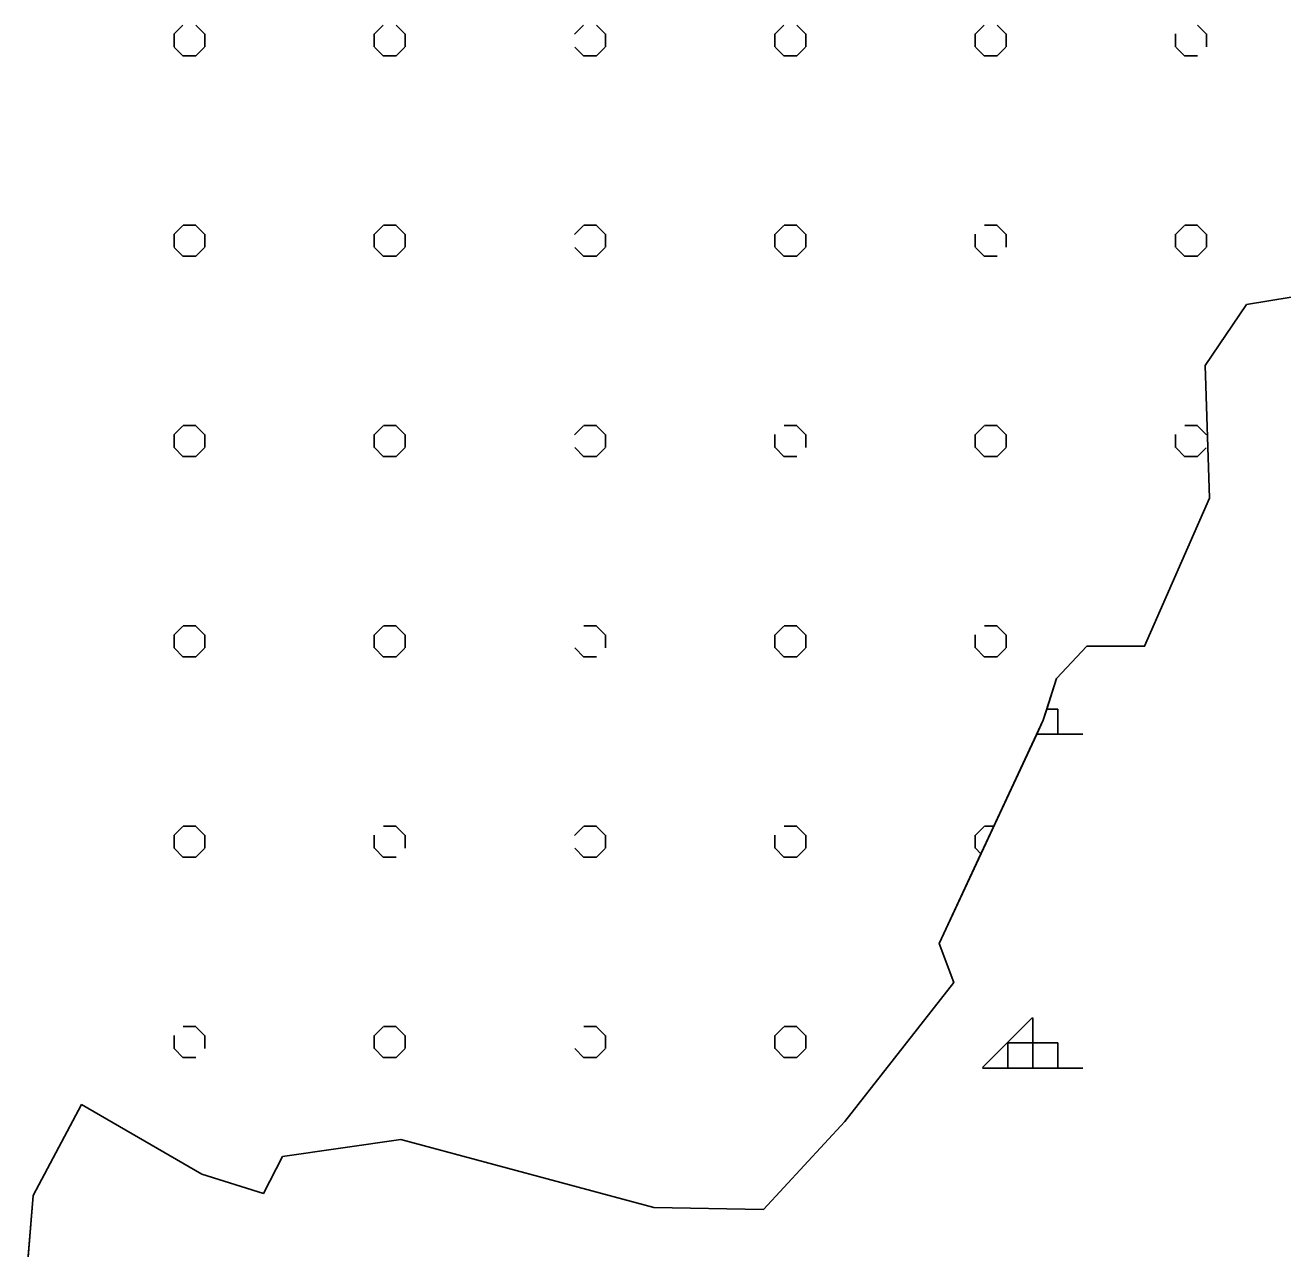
# Model space of a CAD drawing. Extents: x 427903 to 430077, y 4477233 to 4480385.
# Drawn here: x 429458.2 to 429646.6, y 4479654.7 to 4479838 of the extents above; entities that cross this region are included whole.
import ezdxf

# ---------------------------------------------------------------- set-up
doc = ezdxf.new("R2010")
doc.units = 0
for name, color, linetype in [('ADA', 7, 'Continuous'), ('PL_AYA_ORMAN', 7, 'Continuous'), ('PL_KA_TARIM_OZEL', 7, 'Continuous'), ('TR_ORMAN', 7, 'Continuous'), ('TR_OZELMAHSUL', 7, 'Continuous')]:
    doc.layers.add(name, color=color, linetype=linetype)

msp = doc.modelspace()

# ---------------------------------------------------------------- linework, layer by layer
at = {"layer": 'ADA'}
for p, q in [((429641.18, 4479796.15), (429657.86, 4479798.88)), ((429634.97, 4479787.04), (429641.18, 4479796.15)), ((429635.62, 4479767.15), (429634.97, 4479787.04)), ((429625.89, 4479744.98), (429635.62, 4479767.15)), ((429612.71, 4479740.13), (429617.25, 4479744.99)), ((429617.25, 4479744.99), (429625.89, 4479744.98)), ((429610.72, 4479733.92), (429612.71, 4479740.13)), ((429595.11, 4479700.46), (429610.72, 4479733.92)), ((429597.35, 4479694.61), (429595.11, 4479700.46)), ((429581.01, 4479673.8), (429597.35, 4479694.61)), ((429459.43, 4479662.74), (429466.7, 4479676.34)), ((429466.7, 4479676.34), (429484.73, 4479665.91)), ((429568.8, 4479660.62), (429581.01, 4479673.8)), ((429496.8, 4479668.54), (429514.5, 4479671.12)), ((429514.5, 4479671.12), (429552.38, 4479660.92)), ((429493.93, 4479663.04), (429496.8, 4479668.54)), ((429484.73, 4479665.91), (429493.93, 4479663.04)), ((429458.25, 4479648.19), (429459.43, 4479662.74)), ((429552.38, 4479660.92), (429568.8, 4479660.62))]:
    msp.add_line(p, q, dxfattribs=at)
at = {"layer": 'PL_AYA_ORMAN'}
msp.add_lwpolyline([(429657.86, 4479798.88), (429641.18, 4479796.15), (429634.97, 4479787.04), (429635.62, 4479767.15), (429625.89, 4479744.98), (429617.25, 4479744.99), (429612.71, 4479740.13), (429611.25, 4479735.56), (429610.72, 4479733.92), (429609.74, 4479731.81), (429603.3, 4479718.02), (429601.38, 4479713.89), (429595.11, 4479700.46), (429597.35, 4479694.61), (429581.01, 4479673.8), (429568.8, 4479660.62), (429552.38, 4479660.92), (429514.5, 4479671.12), (429496.8, 4479668.54), (429493.93, 4479663.04), (429484.73, 4479665.91), (429466.7, 4479676.34), (429459.43, 4479662.74), (429458.25, 4479648.19)], dxfattribs=at)
at = {"layer": 'PL_KA_TARIM_OZEL'}
msp.add_lwpolyline([(429458.25, 4479648.19), (429459.43, 4479662.74), (429466.7, 4479676.34), (429484.73, 4479665.91), (429493.93, 4479663.04), (429496.8, 4479668.54), (429514.5, 4479671.12), (429552.38, 4479660.92), (429568.8, 4479660.62), (429581.01, 4479673.8), (429597.35, 4479694.61), (429595.11, 4479700.46), (429609.74, 4479731.81), (429610.72, 4479733.92), (429611.25, 4479735.56), (429612.71, 4479740.13), (429617.25, 4479744.99), (429625.89, 4479744.98), (429635.62, 4479767.15), (429634.97, 4479787.04), (429641.18, 4479796.15), (429657.86, 4479798.88)], dxfattribs=at)
at = {"layer": 'TR_ORMAN'}
for p, q in [((429611.25, 4479735.56), (429612.89, 4479735.56)), ((429612.89, 4479731.81), (429612.89, 4479735.56)), ((429609.74, 4479731.81), (429616.64, 4479731.81)), ((429601.62, 4479681.9), (429609.12, 4479689.4)), ((429609.14, 4479681.81), (429609.14, 4479689.31)), ((429605.39, 4479681.81), (429605.39, 4479685.56)), ((429605.39, 4479685.56), (429612.89, 4479685.56)), ((429605.39, 4479685.56), (429612.89, 4479685.56)), ((429612.89, 4479681.81), (429612.89, 4479685.56)), ((429601.64, 4479681.81), (429616.64, 4479681.81)), ((429601.64, 4479681.81), (429616.64, 4479681.81))]:
    msp.add_line(p, q, dxfattribs=at)
at = {"layer": 'TR_OZELMAHSUL'}
for p, q in [((429480.5, 4479836.62), (429481.85, 4479837.98)), ((429485.18, 4479836.63), (429483.83, 4479837.98)), ((429510.5, 4479836.62), (429511.85, 4479837.97)), ((429515.18, 4479836.63), (429513.83, 4479837.98)), ((429540.5, 4479836.62), (429541.85, 4479837.97)), ((429545.18, 4479836.63), (429543.83, 4479837.98)), ((429570.5, 4479836.62), (429571.85, 4479837.97)), ((429575.18, 4479836.63), (429573.83, 4479837.98)), ((429600.5, 4479836.62), (429601.85, 4479837.97)), ((429605.18, 4479836.63), (429603.83, 4479837.98)), ((429635.18, 4479836.63), (429633.82, 4479837.98)), ((429480.54, 4479834.75), (429480.54, 4479836.66)), ((429485.17, 4479834.75), (429485.17, 4479836.66)), ((429510.54, 4479834.75), (429510.54, 4479836.66)), ((429515.17, 4479834.75), (429515.17, 4479836.66)), ((429545.17, 4479834.75), (429545.17, 4479836.66)), ((429570.54, 4479834.75), (429570.54, 4479836.66)), ((429570.54, 4479834.75), (429570.54, 4479836.66)), ((429575.17, 4479834.75), (429575.17, 4479836.66)), ((429600.54, 4479834.75), (429600.54, 4479836.66)), ((429605.17, 4479834.75), (429605.17, 4479836.66)), ((429630.54, 4479834.75), (429630.54, 4479836.66)), ((429635.17, 4479834.75), (429635.17, 4479836.66)), ((429635.17, 4479834.75), (429635.17, 4479836.66)), ((429481.91, 4479833.36), (429480.56, 4479834.71)), ((429483.77, 4479833.35), (429485.12, 4479834.71)), ((429511.91, 4479833.36), (429510.56, 4479834.71)), ((429513.77, 4479833.35), (429515.12, 4479834.7)), ((429541.91, 4479833.36), (429540.56, 4479834.71)), ((429543.77, 4479833.35), (429545.12, 4479834.7)), ((429571.91, 4479833.36), (429570.56, 4479834.71)), ((429573.77, 4479833.35), (429575.12, 4479834.7)), ((429601.91, 4479833.36), (429600.56, 4479834.71)), ((429603.77, 4479833.35), (429605.12, 4479834.7)), ((429631.91, 4479833.36), (429630.55, 4479834.71)), ((429481.9, 4479833.39), (429483.82, 4479833.39)), ((429511.9, 4479833.39), (429513.82, 4479833.39)), ((429541.9, 4479833.39), (429543.82, 4479833.39)), ((429571.9, 4479833.39), (429573.82, 4479833.39)), ((429601.9, 4479833.39), (429603.82, 4479833.39)), ((429631.9, 4479833.39), (429633.82, 4479833.39)), ((429480.5, 4479806.62), (429481.85, 4479807.98)), ((429481.9, 4479808.02), (429483.82, 4479808.02)), ((429485.18, 4479806.63), (429483.83, 4479807.98)), ((429510.5, 4479806.62), (429511.85, 4479807.97)), ((429511.9, 4479808.02), (429513.82, 4479808.02)), ((429515.18, 4479806.63), (429513.83, 4479807.98)), ((429540.5, 4479806.62), (429541.85, 4479807.97)), ((429541.9, 4479808.02), (429543.82, 4479808.02)), ((429545.18, 4479806.63), (429543.82, 4479807.98)), ((429570.5, 4479806.62), (429571.85, 4479807.97)), ((429571.9, 4479808.02), (429573.82, 4479808.02)), ((429575.18, 4479806.63), (429573.82, 4479807.98)), ((429601.9, 4479808.02), (429603.82, 4479808.02)), ((429605.18, 4479806.63), (429603.82, 4479807.98)), ((429630.5, 4479806.62), (429631.85, 4479807.97)), ((429631.9, 4479808.02), (429633.82, 4479808.02)), ((429635.18, 4479806.63), (429633.82, 4479807.98)), ((429480.54, 4479804.75), (429480.54, 4479806.66)), ((429485.17, 4479804.75), (429485.17, 4479806.66)), ((429510.54, 4479804.75), (429510.54, 4479806.66)), ((429515.17, 4479804.75), (429515.17, 4479806.66)), ((429545.17, 4479804.75), (429545.17, 4479806.66)), ((429570.54, 4479804.75), (429570.54, 4479806.66)), ((429570.54, 4479804.75), (429570.54, 4479806.66)), ((429575.17, 4479804.75), (429575.17, 4479806.66)), ((429600.54, 4479804.75), (429600.54, 4479806.66)), ((429605.17, 4479804.75), (429605.17, 4479806.66)), ((429630.54, 4479804.75), (429630.54, 4479806.66)), ((429635.17, 4479804.75), (429635.17, 4479806.66)), ((429635.17, 4479804.75), (429635.17, 4479806.66)), ((429481.91, 4479803.36), (429480.56, 4479804.71)), ((429483.77, 4479803.35), (429485.12, 4479804.71)), ((429511.91, 4479803.36), (429510.56, 4479804.71)), ((429513.77, 4479803.35), (429515.12, 4479804.7)), ((429541.91, 4479803.36), (429540.55, 4479804.71)), ((429543.77, 4479803.35), (429545.12, 4479804.7)), ((429571.91, 4479803.36), (429570.55, 4479804.71)), ((429573.77, 4479803.35), (429575.12, 4479804.7)), ((429601.91, 4479803.36), (429600.55, 4479804.71)), ((429631.91, 4479803.36), (429630.55, 4479804.71)), ((429633.77, 4479803.35), (429635.12, 4479804.7)), ((429633.77, 4479803.35), (429635.12, 4479804.7)), ((429481.9, 4479803.39), (429483.82, 4479803.39)), ((429511.9, 4479803.39), (429513.82, 4479803.39)), ((429541.9, 4479803.39), (429543.82, 4479803.39)), ((429571.9, 4479803.39), (429573.82, 4479803.39)), ((429601.9, 4479803.39), (429603.82, 4479803.39)), ((429631.9, 4479803.39), (429633.82, 4479803.39)), ((429480.5, 4479776.62), (429481.85, 4479777.98)), ((429481.9, 4479778.02), (429483.82, 4479778.02)), ((429485.18, 4479776.63), (429483.82, 4479777.99)), ((429510.5, 4479776.62), (429511.85, 4479777.97)), ((429511.9, 4479778.02), (429513.82, 4479778.02)), ((429515.18, 4479776.63), (429513.82, 4479777.99)), ((429540.5, 4479776.62), (429541.85, 4479777.97)), ((429541.9, 4479778.02), (429543.82, 4479778.02)), ((429545.18, 4479776.63), (429543.82, 4479777.99)), ((429571.9, 4479778.02), (429573.82, 4479778.02)), ((429575.18, 4479776.63), (429573.82, 4479777.99)), ((429600.5, 4479776.62), (429601.85, 4479777.97)), ((429601.9, 4479778.02), (429603.82, 4479778.02)), ((429605.18, 4479776.63), (429603.82, 4479777.99)), ((429631.9, 4479778.02), (429633.82, 4479778.02)), ((429635.18, 4479776.63), (429633.82, 4479777.99)), ((429480.54, 4479774.75), (429480.54, 4479776.66)), ((429485.17, 4479774.75), (429485.17, 4479776.66)), ((429510.54, 4479774.75), (429510.54, 4479776.66)), ((429515.17, 4479774.75), (429515.17, 4479776.66)), ((429545.17, 4479774.75), (429545.17, 4479776.66)), ((429570.54, 4479774.75), (429570.54, 4479776.66)), ((429570.54, 4479774.75), (429570.54, 4479776.66)), ((429575.17, 4479774.75), (429575.17, 4479776.66)), ((429600.54, 4479774.75), (429600.54, 4479776.66)), ((429605.17, 4479774.75), (429605.17, 4479776.66)), ((429630.54, 4479774.75), (429630.54, 4479776.66)), ((429481.91, 4479773.36), (429480.55, 4479774.72)), ((429481.9, 4479773.39), (429483.82, 4479773.39)), ((429483.77, 4479773.35), (429485.12, 4479774.71)), ((429511.91, 4479773.36), (429510.55, 4479774.72)), ((429511.9, 4479773.39), (429513.82, 4479773.39)), ((429513.77, 4479773.35), (429515.12, 4479774.7)), ((429541.91, 4479773.36), (429540.55, 4479774.72)), ((429541.9, 4479773.39), (429543.82, 4479773.39)), ((429543.77, 4479773.35), (429545.12, 4479774.7)), ((429571.91, 4479773.36), (429570.55, 4479774.72)), ((429571.9, 4479773.39), (429573.82, 4479773.39)), ((429601.91, 4479773.36), (429600.55, 4479774.72)), ((429601.9, 4479773.39), (429603.82, 4479773.39)), ((429603.77, 4479773.35), (429605.12, 4479774.7)), ((429603.77, 4479773.35), (429605.12, 4479774.7)), ((429631.91, 4479773.36), (429630.55, 4479774.72)), ((429631.9, 4479773.39), (429633.82, 4479773.39)), ((429633.77, 4479773.35), (429635.12, 4479774.7)), ((429633.77, 4479773.35), (429635.12, 4479774.7)), ((429480.5, 4479746.62), (429481.85, 4479747.98)), ((429481.9, 4479748.02), (429483.82, 4479748.02)), ((429485.18, 4479746.63), (429483.82, 4479747.99)), ((429510.5, 4479746.62), (429511.85, 4479747.98)), ((429511.9, 4479748.02), (429513.82, 4479748.02)), ((429515.18, 4479746.63), (429513.82, 4479747.99)), ((429541.9, 4479748.02), (429543.82, 4479748.02)), ((429545.18, 4479746.63), (429543.82, 4479747.99)), ((429570.5, 4479746.62), (429571.85, 4479747.97)), ((429571.9, 4479748.02), (429573.82, 4479748.02)), ((429575.18, 4479746.63), (429573.82, 4479747.99)), ((429601.9, 4479748.02), (429603.82, 4479748.02)), ((429605.18, 4479746.63), (429603.82, 4479747.99)), ((429480.54, 4479744.75), (429480.54, 4479746.66)), ((429485.17, 4479744.75), (429485.17, 4479746.66)), ((429510.54, 4479744.75), (429510.54, 4479746.66)), ((429515.17, 4479744.75), (429515.17, 4479746.66)), ((429545.17, 4479744.75), (429545.17, 4479746.66)), ((429570.54, 4479744.75), (429570.54, 4479746.66)), ((429570.54, 4479744.75), (429570.54, 4479746.66)), ((429575.17, 4479744.75), (429575.17, 4479746.66)), ((429600.54, 4479744.75), (429600.54, 4479746.66)), ((429605.17, 4479744.75), (429605.17, 4479746.66)), ((429481.91, 4479743.36), (429480.55, 4479744.72)), ((429481.9, 4479743.39), (429483.82, 4479743.39)), ((429483.77, 4479743.35), (429485.12, 4479744.71)), ((429511.91, 4479743.36), (429510.55, 4479744.72)), ((429511.9, 4479743.39), (429513.82, 4479743.39)), ((429513.77, 4479743.35), (429515.12, 4479744.71)), ((429541.91, 4479743.36), (429540.55, 4479744.72)), ((429541.9, 4479743.39), (429543.82, 4479743.39)), ((429571.91, 4479743.36), (429570.55, 4479744.72)), ((429571.9, 4479743.39), (429573.82, 4479743.39)), ((429573.77, 4479743.35), (429575.12, 4479744.7)), ((429573.77, 4479743.35), (429575.12, 4479744.7)), ((429601.91, 4479743.36), (429600.55, 4479744.72)), ((429601.9, 4479743.39), (429603.82, 4479743.39)), ((429603.77, 4479743.35), (429605.12, 4479744.7)), ((429603.77, 4479743.35), (429605.12, 4479744.7)), ((429480.5, 4479716.62), (429481.85, 4479717.98)), ((429481.9, 4479718.02), (429483.82, 4479718.02)), ((429485.18, 4479716.63), (429483.82, 4479717.99)), ((429511.9, 4479718.02), (429513.82, 4479718.02)), ((429515.18, 4479716.63), (429513.82, 4479717.99)), ((429540.5, 4479716.62), (429541.85, 4479717.97)), ((429541.9, 4479718.02), (429543.82, 4479718.02)), ((429545.18, 4479716.63), (429543.82, 4479717.99)), ((429571.9, 4479718.02), (429573.82, 4479718.02)), ((429575.18, 4479716.63), (429573.82, 4479717.99)), ((429600.5, 4479716.62), (429601.85, 4479717.97)), ((429601.9, 4479718.02), (429603.3, 4479718.02)), ((429480.54, 4479714.75), (429480.54, 4479716.66)), ((429485.17, 4479714.75), (429485.17, 4479716.66)), ((429510.54, 4479714.75), (429510.54, 4479716.66)), ((429515.17, 4479714.75), (429515.17, 4479716.66)), ((429545.17, 4479714.75), (429545.17, 4479716.66)), ((429570.54, 4479714.75), (429570.54, 4479716.66)), ((429570.54, 4479714.75), (429570.54, 4479716.66)), ((429575.17, 4479714.75), (429575.17, 4479716.66)), ((429600.54, 4479714.75), (429600.54, 4479716.66)), ((429481.91, 4479713.36), (429480.55, 4479714.72)), ((429481.9, 4479713.39), (429483.82, 4479713.39)), ((429483.77, 4479713.35), (429485.12, 4479714.71)), ((429511.91, 4479713.36), (429510.55, 4479714.72)), ((429511.9, 4479713.39), (429513.82, 4479713.39)), ((429541.91, 4479713.36), (429540.55, 4479714.72)), ((429541.9, 4479713.39), (429543.82, 4479713.39)), ((429543.77, 4479713.35), (429545.12, 4479714.7)), ((429543.77, 4479713.35), (429545.12, 4479714.7)), ((429571.91, 4479713.36), (429570.55, 4479714.72)), ((429571.9, 4479713.39), (429573.82, 4479713.39)), ((429573.77, 4479713.35), (429575.12, 4479714.7)), ((429573.77, 4479713.35), (429575.12, 4479714.7)), ((429601.38, 4479713.89), (429600.55, 4479714.72)), ((429481.9, 4479688.02), (429483.82, 4479688.02)), ((429485.18, 4479686.63), (429483.82, 4479687.99)), ((429485.18, 4479686.63), (429483.82, 4479687.99)), ((429510.5, 4479686.62), (429511.85, 4479687.98)), ((429511.9, 4479688.02), (429513.82, 4479688.02)), ((429515.18, 4479686.63), (429513.82, 4479687.99)), ((429541.9, 4479688.02), (429543.82, 4479688.02)), ((429545.18, 4479686.63), (429543.82, 4479687.99)), ((429570.5, 4479686.62), (429571.85, 4479687.97)), ((429571.9, 4479688.02), (429573.82, 4479688.02)), ((429575.18, 4479686.63), (429573.82, 4479687.99)), ((429480.54, 4479684.75), (429480.54, 4479686.66)), ((429485.17, 4479684.75), (429485.17, 4479686.66)), ((429510.54, 4479684.75), (429510.54, 4479686.66)), ((429515.17, 4479684.75), (429515.17, 4479686.66)), ((429545.17, 4479684.75), (429545.17, 4479686.66)), ((429570.54, 4479684.75), (429570.54, 4479686.66)), ((429570.54, 4479684.75), (429570.54, 4479686.66)), ((429575.17, 4479684.75), (429575.17, 4479686.66)), ((429481.91, 4479683.36), (429480.55, 4479684.72)), ((429481.91, 4479683.36), (429480.55, 4479684.72)), ((429481.9, 4479683.39), (429483.82, 4479683.39)), ((429511.91, 4479683.36), (429510.55, 4479684.72)), ((429511.9, 4479683.39), (429513.82, 4479683.39)), ((429513.77, 4479683.35), (429515.12, 4479684.71)), ((429513.77, 4479683.35), (429515.12, 4479684.71)), ((429541.91, 4479683.36), (429540.55, 4479684.72)), ((429541.9, 4479683.39), (429543.82, 4479683.39)), ((429543.77, 4479683.35), (429545.12, 4479684.71)), ((429543.77, 4479683.35), (429545.12, 4479684.71)), ((429571.91, 4479683.36), (429570.55, 4479684.72)), ((429571.9, 4479683.39), (429573.82, 4479683.39)), ((429573.77, 4479683.35), (429575.12, 4479684.7)), ((429573.77, 4479683.35), (429575.12, 4479684.7))]:
    msp.add_line(p, q, dxfattribs=at)

doc.saveas('drawing.dxf')
